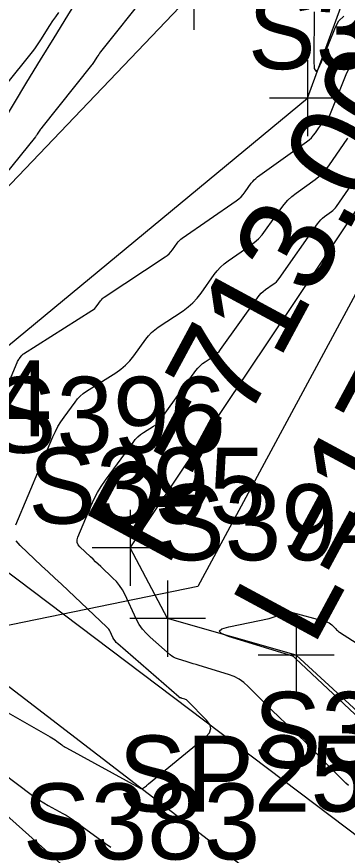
# Model space of a CAD drawing. Extents: x 816928 to 825690, y 436959 to 448212.
# Drawn here: x 818951.44 to 818968.86, y 445066.38 to 445110.04 of the extents above; entities that cross this region are included whole.
import ezdxf

# ---------------------------------------------------------------- set-up
doc = ezdxf.new("R2010")
doc.units = 0
for name, color, linetype in [('SURVEY - CENTERLINE - Preliminary', 7, 'Continuous'), ('SURVEY - CONTOURS - Index with Text', 7, 'Continuous'), ('SURVEY - CONTOURS - Intermediate with optional Text', 7, 'Continuous'), ('SURVEY - DRAINAGE - Area Shapes', 7, 'Continuous'), ('SURVEY - DTM - Breaklines', 7, 'Continuous'), ('SURVEY - DTM - Breaklines - Points - Locators', 7, 'Continuous'), ('SURVEY - DTM - Breaklines - Points - Numbers', 7, 'Continuous'), ('SURVEY - PROPERTY - Parcels', 7, 'Continuous'), ('SURVEY - PROPERTY - ROW Lines', 7, 'Continuous'), ('SURVEY - PROPERTY - ROW Lines Text', 7, 'Continuous')]:
    doc.layers.add(name, color=color, linetype=linetype)

msp = doc.modelspace()

# ---------------------------------------------------------------- linework, layer by layer
at = {"layer": 'SURVEY - CENTERLINE - Preliminary'}
msp.add_arc((819561.099, 444735.998), 738, 144.598464, 158.728454, dxfattribs=at)
msp.add_arc((819561.099, 444735.998), 738, 144.598464, 158.728454, dxfattribs=at)
at = {"layer": 'SURVEY - CONTOURS - Index with Text'}
msp.add_lwpolyline([(818969.527, 445073.076), (818966.137, 445076.255), (818966.123, 445076.268), (818966.109, 445076.282), (818966.096, 445076.295), (818966.082, 445076.308), (818966.038, 445076.353), (818966.029, 445076.361), (818966.018, 445076.369), (818966.006, 445076.375), (818965.994, 445076.379), (818962.598, 445077.425), (818962.233, 445077.57), (818962.115, 445077.703), (818962.245, 445077.824), (818962.622, 445077.934), (818964.734, 445078.373), (818964.845, 445078.401), (818964.953, 445078.436), (818965.058, 445078.479), (818965.161, 445078.53), (818965.49, 445078.709), (818965.562, 445078.74), (818965.635, 445078.756), (818965.71, 445078.757), (818965.787, 445078.743), (818967.728, 445078.211), (818967.814, 445078.181), (818967.894, 445078.141), (818967.969, 445078.091), (818968.037, 445078.03), (818968.249, 445077.815), (818968.296, 445077.77), (818968.344, 445077.728), (818968.396, 445077.689), (818968.449, 445077.653), (818971.818, 445075.485)], dxfattribs=at)
at = {"layer": 'SURVEY - CONTOURS - Intermediate with optional Text'}
for points in [[(818958.305, 445111.248), (818955.866, 445108.178), (818955.815, 445108.111), (818955.765, 445108.042), (818955.717, 445107.972), (818955.671, 445107.901), (818955.525, 445107.667), (818955.493, 445107.617), (818955.459, 445107.568), (818955.424, 445107.52), (818955.388, 445107.473), (818952.765, 445104.202), (818952.73, 445104.156), (818952.695, 445104.109), (818952.662, 445104.061), (818952.63, 445104.011), (818952.529, 445103.849), (818952.507, 445103.815), (818952.484, 445103.781), (818952.46, 445103.749), (818952.435, 445103.716), (818949.627, 445100.248)], [(818953.65, 445110.254), (818953.488, 445110.032), (818953.333, 445109.805), (818953.184, 445109.574), (818952.709, 445108.812), (818952.605, 445108.65), (818952.496, 445108.491), (818952.382, 445108.336), (818952.264, 445108.184), (818950.849, 445106.419)], [(818967.106, 445110.288), (818967.095, 445107.727), (818967.119, 445107.311), (818967.194, 445107.159), (818967.321, 445107.272), (818967.499, 445107.649), (818968.231, 445109.477), (818968.42, 445109.816), (818968.673, 445110.054)], [(818949.326, 445086.761), (818951.473, 445091.839), (818951.497, 445091.891), (818951.523, 445091.941), (818951.553, 445091.989), (818951.585, 445092.036), (818951.694, 445092.186), (818951.719, 445092.217), (818951.746, 445092.245), (818951.776, 445092.271), (818951.809, 445092.293), (818955.405, 445094.568), (818955.484, 445094.623), (818955.556, 445094.685), (818955.623, 445094.754), (818955.683, 445094.83), (818955.868, 445095.088), (818955.91, 445095.141), (818955.956, 445095.19), (818956.007, 445095.234), (818956.061, 445095.274), (818959.264, 445097.393), (818959.372, 445097.471), (818959.471, 445097.559), (818959.562, 445097.655), (818959.644, 445097.761), (818959.899, 445098.119), (818959.956, 445098.193), (818960.019, 445098.261), (818960.088, 445098.323), (818960.163, 445098.38), (818963.012, 445100.344), (818963.146, 445100.446), (818963.269, 445100.557), (818963.382, 445100.68), (818963.485, 445100.813), (818963.802, 445101.265), (818963.874, 445101.359), (818963.952, 445101.445), (818964.038, 445101.524), (818964.131, 445101.597), (818966.706, 445103.442), (818966.842, 445103.548), (818966.967, 445103.664), (818967.081, 445103.791), (818967.185, 445103.928), (818967.588, 445104.508), (818967.619, 445104.548), (818967.652, 445104.585), (818967.689, 445104.62), (818967.728, 445104.652), (818967.862, 445104.75), (818967.888, 445104.773), (818967.911, 445104.798), (818967.93, 445104.827), (818967.945, 445104.858), (818968.834, 445107.078), (818969.065, 445107.493)], [(818951.396, 445083.287), (818953.358, 445087.926), (818953.483, 445088.199), (818953.622, 445088.463), (818953.777, 445088.718), (818953.946, 445088.965), (818954.524, 445089.758), (818954.654, 445089.921), (818954.798, 445090.069), (818954.956, 445090.203), (818955.127, 445090.322), (818956.669, 445091.298), (818956.938, 445091.486), (818957.186, 445091.698), (818957.411, 445091.932), (818957.615, 445092.189), (818958.247, 445093.067), (818958.389, 445093.248), (818958.546, 445093.413), (818958.718, 445093.564), (818958.904, 445093.699), (818960.207, 445094.562), (818960.476, 445094.757), (818960.723, 445094.975), (818960.949, 445095.215), (818961.154, 445095.477), (818961.853, 445096.462), (818962.011, 445096.665), (818962.185, 445096.852), (818962.374, 445097.023), (818962.579, 445097.178), (818963.724, 445097.967), (818963.96, 445098.146), (818964.177, 445098.343), (818964.376, 445098.559), (818964.557, 445098.793), (818965.351, 445099.924), (818965.53, 445100.158), (818965.727, 445100.374), (818965.941, 445100.573), (818966.173, 445100.754), (818967.161, 445101.461), (818967.364, 445101.621), (818967.552, 445101.796), (818967.724, 445101.986), (818967.881, 445102.192), (818968.89, 445103.644)], [(818968.914, 445069.582), (818968.777, 445069.712), (818968.641, 445069.844), (818968.506, 445069.977), (818968.373, 445070.111), (818967.049, 445071.461), (818966.818, 445071.694), (818966.584, 445071.925), (818966.348, 445072.154), (818966.109, 445072.38), (818965.326, 445073.115), (818965.159, 445073.273), (818964.993, 445073.433), (818964.829, 445073.594), (818964.666, 445073.757), (818963.642, 445074.79), (818963.412, 445074.996), (818963.163, 445075.168), (818962.895, 445075.309), (818962.607, 445075.417), (818961.056, 445075.894), (818960.9, 445075.942), (818960.744, 445075.99), (818960.588, 445076.038), (818960.431, 445076.087), (818959.921, 445076.244), (818959.814, 445076.283), (818959.713, 445076.332), (818959.618, 445076.392), (818959.529, 445076.462), (818958.473, 445077.382), (818958.259, 445077.589), (818958.069, 445077.814), (818957.904, 445078.058), (818957.764, 445078.32), (818957.14, 445079.644), (818957.015, 445079.879), (818956.87, 445080.1), (818956.704, 445080.306), (818956.518, 445080.498), (818955.878, 445081.098), (818955.741, 445081.227), (818955.604, 445081.356), (818955.467, 445081.485), (818955.33, 445081.613), (818954.778, 445082.132), (818954.682, 445082.248), (818954.632, 445082.373), (818954.627, 445082.508), (818954.667, 445082.653), (818955.367, 445084.306), (818955.526, 445084.655), (818955.705, 445084.993), (818955.903, 445085.321), (818956.12, 445085.637), (818957.575, 445087.633), (818957.694, 445087.782), (818957.827, 445087.918), (818957.971, 445088.041), (818958.128, 445088.151), (818958.66, 445088.488), (818958.77, 445088.565), (818958.871, 445088.651), (818958.963, 445088.746), (818959.046, 445088.851), (818960.886, 445091.409), (818960.992, 445091.543), (818961.108, 445091.666), (818961.236, 445091.778), (818961.374, 445091.878), (818961.843, 445092.188), (818961.939, 445092.259), (818962.028, 445092.337), (818962.109, 445092.423), (818962.183, 445092.518), (818964.121, 445095.246), (818964.214, 445095.366), (818964.317, 445095.477), (818964.429, 445095.578), (818964.55, 445095.669), (818964.962, 445095.953), (818965.047, 445096.017), (818965.125, 445096.088), (818965.197, 445096.166), (818965.261, 445096.25), (818967.289, 445099.137), (818967.371, 445099.244), (818967.461, 445099.343), (818967.559, 445099.434), (818967.665, 445099.517), (818968.025, 445099.775), (818968.1, 445099.833), (818968.168, 445099.897), (818968.231, 445099.966), (818968.288, 445100.042), (818970.191, 445102.781)], [(818950.007, 445073.971), (818953.213, 445072.142), (818953.302, 445072.089), (818953.389, 445072.034), (818953.474, 445071.976), (818953.557, 445071.916), (818953.827, 445071.714), (818953.885, 445071.672), (818953.945, 445071.632), (818954.007, 445071.594), (818954.069, 445071.559), (818957.944, 445069.44), (818957.992, 445069.421), (818958.04, 445069.417), (818958.086, 445069.429), (818958.131, 445069.456), (818958.275, 445069.571), (818958.306, 445069.596), (818958.336, 445069.62), (818958.367, 445069.645), (818958.397, 445069.67), (818961.406, 445072.15), (818961.596, 445072.359), (818961.666, 445072.574), (818961.618, 445072.795), (818961.449, 445073.022), (818960.443, 445074.037), (818960.413, 445074.064), (818960.381, 445074.087), (818960.345, 445074.105), (818960.308, 445074.119), (818960.159, 445074.165), (818960.142, 445074.17), (818960.126, 445074.175), (818960.109, 445074.18), (818960.092, 445074.185), (818960.038, 445074.202), (818960.027, 445074.206), (818960.017, 445074.211), (818960.006, 445074.218), (818959.997, 445074.225), (818956.767, 445077.04), (818956.692, 445077.113), (818956.625, 445077.192), (818956.567, 445077.278), (818956.517, 445077.371), (818956.37, 445077.683), (818956.335, 445077.748), (818956.295, 445077.809), (818956.25, 445077.866), (818956.199, 445077.919), (818954.152, 445079.84), (818953.804, 445080.167), (818953.456, 445080.493), (818953.108, 445080.82), (818952.76, 445081.147), (818951.623, 445082.214), (818951.426, 445082.452)], [(818949.968, 445070.788), (818952.209, 445069.111), (818952.427, 445068.954), (818952.65, 445068.805), (818952.879, 445068.664), (818953.112, 445068.53), (818953.884, 445068.109), (818954.047, 445068.016), (818954.208, 445067.918), (818954.365, 445067.814), (818954.518, 445067.706), (818956.119, 445066.537), (818956.412, 445066.331)]]:
    msp.add_lwpolyline(points, dxfattribs=at)
at = {"layer": 'SURVEY - DRAINAGE - Area Shapes'}
msp.add_arc((819561.099, 444735.998), 738, 144.598464, 158.728454, dxfattribs=at)
at = {"layer": 'SURVEY - DTM - Breaklines'}
for points in [[(818917.526, 445038.923), (818932.646, 445081.893), (818960.778, 445111.345), (818978.863, 445150.183)], [(818919.907, 445037.826), (818935.653, 445080.053), (818966.768, 445105.747), (818982.907, 445149.796)], [(818980.825, 445062.99), (818966.168, 445076.431), (818959.397, 445078.359), (818957.421, 445082.085), (818970.959, 445102.272), (818991.969, 445076.829), (818999.493, 445050.72)], [(818948.142, 445082.95), (818971.253, 445065.506), (818976.595, 445052.8), (818975.731, 445043.247), (818942.824, 445025.275), (818970.496, 445043.876), (818971.261, 445052.107), (818966.093, 445063.21), (818943.888, 445080.247)], [(818934.118, 445057.221), (818940.718, 445077.122), (818959.11, 445060.691)]]:
    msp.add_lwpolyline(points, dxfattribs=at)
at = {"layer": 'SURVEY - DTM - Breaklines - Points - Locators'}
for p, q in [((818960.778, 445113.345), (818960.778, 445109.345)), ((818966.768, 445107.747), (818966.768, 445103.747)), ((818968.768, 445105.747), (818964.768, 445105.747)), ((818957.421, 445084.085), (818957.421, 445080.085)), ((818959.421, 445082.085), (818955.421, 445082.085)), ((818959.397, 445080.359), (818959.397, 445076.359)), ((818961.397, 445078.359), (818957.397, 445078.359)), ((818966.168, 445078.431), (818966.168, 445074.431)), ((818968.168, 445076.431), (818964.168, 445076.431))]:
    msp.add_line(p, q, dxfattribs=at)
at = {"layer": 'SURVEY - PROPERTY - Parcels'}
msp.add_arc((819561.099, 444735.998), 713, 144.598464, 158.728454, dxfattribs=at)
at = {"layer": 'SURVEY - PROPERTY - ROW Lines'}
msp.add_arc((819561.099, 444735.998), 713, 144.598464, 158.728454, dxfattribs=at)
msp.add_arc((819561.099, 444735.998), 713, 144.598464, 158.728454, dxfattribs=at)
at = {"layer": 'SURVEY - PROPERTY - ROW Lines Text'}
msp.add_line((818980.831, 445116.843), (818960.992, 445080.056), dxfattribs=at)
msp.add_lwpolyline([(818960.992, 445080.056), (818933.534, 445074.423)], dxfattribs=at)

# ---------------------------------------------------------------- texts
at = {"layer": 'SURVEY - DTM - Breaklines - Points - Numbers'}
for s, p in [('S397', (818963.623, 445107.272)), ('S384', (818940.806, 445087.95)), ('S396', (818949.975, 445087.085)), ('S395', (818952.061, 445083.359)), ('S394', (818958.832, 445081.431)), ('S385', (818963.917, 445070.506)), ('SP254', (818956.805, 445068.21)), ('S383', (818951.774, 445065.691))]:
    msp.add_text(s, height=4, dxfattribs=at).set_placement(p)
at = {"layer": 'SURVEY - PROPERTY - ROW Lines Text'}
for s, p in [("R=713.00'", (818959.343, 445080.946)), ("L=175.84'", (818967.044, 445076.793))]:
    msp.add_text(s, height=5, rotation=61.6635, dxfattribs=at).set_placement(p)

doc.saveas('drawing.dxf')
